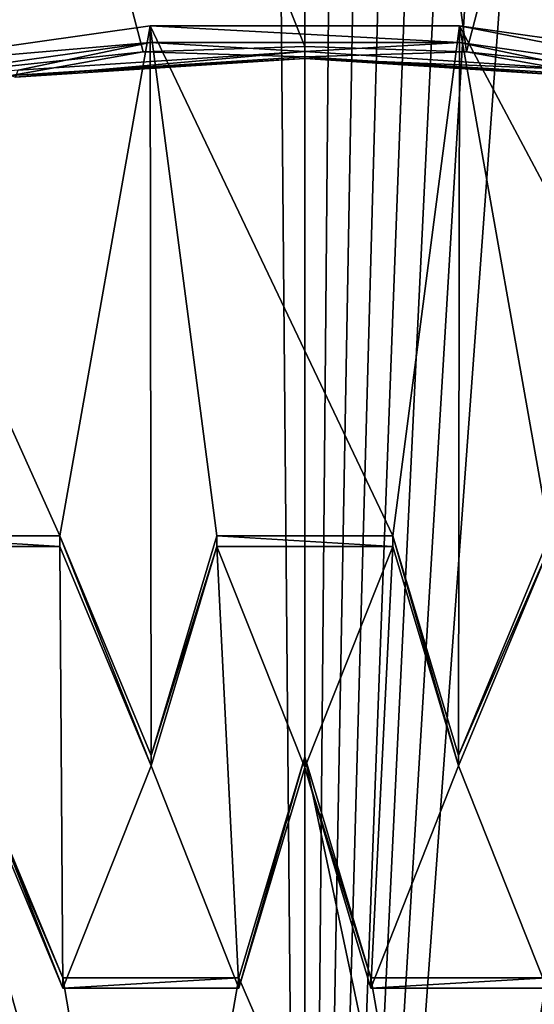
# Model space of a CAD drawing. Header units: metres. Extents: x -109 to 109, y -452 to 89.
# Tile 298 of 656: x -77.61 to -75.61, y -66.37 to -62.54. Entities that reach past the tile are written whole.
import ezdxf

# ---------------------------------------------------------------- set-up
doc = ezdxf.new("R2010")
doc.units = ezdxf.units.M
doc.layers.add('solid_K244270000C71_000', color=7, linetype='CONTINUOUS')

msp = doc.modelspace()

# ---------------------------------------------------------------- linework, layer by layer
at = {"layer": 'solid_K244270000C71_000'}
for points in [[(-78.749573, -72.791588, 26.102304), (-77.022385, -43.80077, 7.434679), (-76.758987, -43.757565, 7.413439)], [(-76.500175, -72.822037, 26.29035), (-78.749573, -72.791588, 26.102304), (-76.758987, -43.757565, 7.413439)], [(-76.500175, -72.822037, 26.29035), (-76.758987, -43.757565, 7.413439), (-76.499931, -43.74358, 7.40658)], [(-76.500175, -72.822037, 26.29035), (-76.499931, -43.74358, 7.40658), (-76.240875, -43.757576, 7.413445)], [(-76.500175, -72.822037, 26.29035), (-76.240875, -43.757576, 7.413445), (-75.97747, -43.800804, 7.434696)], [(-78.749573, -72.791588, 26.102304), (-77.295212, -43.876282, 7.471802), (-77.022385, -43.80077, 7.434679)], [(-76.500175, -72.822037, 26.29035), (-75.97747, -43.800804, 7.434696), (-75.704636, -43.876331, 7.471826)], [(-78.749573, -72.791588, 26.102304), (-77.581596, -43.989323, 7.527385), (-77.295212, -43.876282, 7.471802)], [(-76.500175, -72.822037, 26.29035), (-75.704636, -43.876331, 7.471826), (-75.418259, -43.989391, 7.527418)], [(-78.749573, -72.791588, 26.102304), (-77.886658, -44.148163, 7.605539), (-77.581596, -43.989323, 7.527385)], [(-76.500175, -72.822037, 26.29035), (-75.418259, -43.989391, 7.527418), (-75.11319, -44.148254, 7.605583)], [(-76.500175, -72.822037, 26.29035), (-75.11319, -44.148254, 7.605583), (-74.785744, -44.363247, 7.711441)], [(-76.500175, -72.822037, 26.29035), (-74.785744, -44.363247, 7.711441), (-74.434319, -44.646252, 7.850984)], [(-74.250687, -72.791595, 26.102348), (-76.500175, -72.822037, 26.29035), (-74.434319, -44.646252, 7.850984)], [(-76.500031, -62.641354, 50.23547), (-76.5, -58.026989, 54.890026), (-78.327209, -58.10947, 54.772228)], [(-76.500031, -62.641354, 50.23547), (-75.870728, -62.663185, 50.204292), (-76.5, -58.026989, 54.890026)], [(-75.870728, -62.663185, 50.204292), (-74.672791, -58.10947, 54.772228), (-76.5, -58.026989, 54.890026)], [(-77.129341, -62.663193, 50.204285), (-76.500031, -62.641354, 50.23547), (-78.327209, -58.10947, 54.772228)], [(-77.749474, -62.728378, 50.111191), (-77.129341, -62.663193, 50.204285), (-78.327209, -58.10947, 54.772228)], [(-75.870728, -62.663185, 50.204292), (-75.250587, -62.728367, 50.111206), (-74.672791, -58.10947, 54.772228)], [(-77.102699, -62.626026, 49.91058), (-78.272995, -62.727257, 49.629326), (-77.102676, -62.561806, 49.865612)], [(-77.454109, -64.548409, 47.028446), (-77.102676, -62.561806, 49.865612), (-78.272995, -62.727257, 49.629326)], [(-77.454109, -64.548409, 47.028446), (-77.098328, -65.403168, 45.807724), (-77.102676, -62.561806, 49.865612)], [(-75.897339, -62.626022, 49.910587), (-77.102699, -62.626026, 49.91058), (-77.102676, -62.561806, 49.865612)], [(-75.897339, -62.626022, 49.910587), (-77.102676, -62.561806, 49.865612), (-75.897324, -62.561806, 49.865612)], [(-76.157143, -64.548409, 47.028446), (-75.897324, -62.561806, 49.865612), (-77.102676, -62.561806, 49.865612)], [(-76.842857, -64.548409, 47.028446), (-76.157143, -64.548409, 47.028446), (-77.102676, -62.561806, 49.865612)], [(-77.098328, -65.403168, 45.807724), (-76.842857, -64.548409, 47.028446), (-77.102676, -62.561806, 49.865612)], [(-76.157143, -64.548409, 47.028446), (-75.901672, -65.403168, 45.807724), (-75.897324, -62.561806, 49.865612)], [(-75.901672, -65.403168, 45.807724), (-75.545891, -64.548409, 47.028446), (-75.897324, -62.561806, 49.865612)], [(-74.726997, -62.791473, 49.674297), (-75.897339, -62.626022, 49.910587), (-75.897324, -62.561806, 49.865612)], [(-74.726997, -62.791473, 49.674297), (-75.897324, -62.561806, 49.865612), (-74.727005, -62.727257, 49.629326)], [(-74.840904, -64.548409, 47.028446), (-74.727005, -62.727257, 49.629326), (-75.897324, -62.561806, 49.865612)], [(-75.545891, -64.548409, 47.028446), (-74.840904, -64.548409, 47.028446), (-75.897324, -62.561806, 49.865612)], [(-77.102699, -62.626026, 49.91058), (-78.273041, -62.791485, 49.674282), (-78.272995, -62.727257, 49.629326)], [(-77.61644, -62.733894, 49.898079), (-78.273041, -62.791485, 49.674282), (-77.102699, -62.626026, 49.91058)], [(-77.61644, -62.733894, 49.898079), (-77.102699, -62.626026, 49.91058), (-76.5, -62.661743, 50.001122)], [(-76.5, -62.661743, 50.001122), (-77.102699, -62.626026, 49.91058), (-75.897339, -62.626022, 49.910587)], [(-76.5, -62.661743, 50.001122), (-75.897339, -62.626022, 49.910587), (-75.38356, -62.733894, 49.898079)], [(-75.38356, -62.733894, 49.898079), (-75.897339, -62.626022, 49.910587), (-74.726997, -62.791473, 49.674297)], [(-77.643356, -62.755554, 50.057209), (-77.129341, -62.663193, 50.204285), (-77.749474, -62.728378, 50.111191)], [(-77.643356, -62.755554, 50.057209), (-76.5, -62.681664, 50.162735), (-77.129341, -62.663193, 50.204285)], [(-76.5, -62.661743, 50.001122), (-76.5, -62.688896, 50.079807), (-77.627312, -62.761749, 49.975761)], [(-77.61644, -62.733894, 49.898079), (-76.5, -62.661743, 50.001122), (-77.627312, -62.761749, 49.975761)], [(-76.5, -62.681664, 50.162735), (-76.500031, -62.641354, 50.23547), (-77.129341, -62.663193, 50.204285)], [(-76.5, -62.681664, 50.162735), (-75.870728, -62.663185, 50.204292), (-76.500031, -62.641354, 50.23547)], [(-76.5, -62.661743, 50.001122), (-75.38356, -62.733894, 49.898079), (-76.5, -62.688896, 50.079807)], [(-76.5, -62.681664, 50.162735), (-75.356644, -62.755554, 50.057209), (-75.870728, -62.663185, 50.204292)], [(-75.356644, -62.755554, 50.057209), (-75.250587, -62.728367, 50.111206), (-75.870728, -62.663185, 50.204292)], [(-76.5, -62.688896, 50.079807), (-76.5, -62.681664, 50.162735), (-77.643356, -62.755554, 50.057209)], [(-77.627312, -62.761749, 49.975761), (-76.5, -62.688896, 50.079807), (-77.643356, -62.755554, 50.057209)], [(-75.372688, -62.761749, 49.975761), (-75.356644, -62.755554, 50.057209), (-76.5, -62.681664, 50.162735)], [(-76.5, -62.688896, 50.079807), (-75.372688, -62.761749, 49.975761), (-76.5, -62.681664, 50.162735)], [(-75.38356, -62.733894, 49.898079), (-75.372688, -62.761749, 49.975761), (-76.5, -62.688896, 50.079807)], [(-78.123283, -64.548409, 47.028446), (-77.454109, -64.548409, 47.028446), (-78.272995, -62.727257, 49.629326)], [(-77.454109, -64.589371, 47.057125), (-77.454109, -64.548409, 47.028446), (-78.123283, -64.548409, 47.028446)], [(-78.123283, -64.589371, 47.057125), (-77.454109, -64.589371, 47.057125), (-78.123283, -64.548409, 47.028446)], [(-77.098328, -65.44413, 45.836403), (-77.098328, -65.403168, 45.807724), (-77.454109, -64.548409, 47.028446)], [(-77.454109, -64.589371, 47.057125), (-77.098328, -65.44413, 45.836403), (-77.454109, -64.548409, 47.028446)], [(-76.842857, -64.589371, 47.057125), (-76.842857, -64.548409, 47.028446), (-77.098328, -65.403168, 45.807724)], [(-76.157143, -64.589371, 47.057125), (-76.157143, -64.548409, 47.028446), (-76.842857, -64.548409, 47.028446)], [(-76.842857, -64.589371, 47.057125), (-76.157143, -64.589371, 47.057125), (-76.842857, -64.548409, 47.028446)], [(-75.901672, -65.44413, 45.836403), (-75.901672, -65.403168, 45.807724), (-76.157143, -64.548409, 47.028446)], [(-76.157143, -64.589371, 47.057125), (-75.901672, -65.44413, 45.836403), (-76.157143, -64.548409, 47.028446)], [(-75.545891, -64.589371, 47.057125), (-75.545891, -64.548409, 47.028446), (-75.901672, -65.403168, 45.807724)], [(-78.123283, -64.589371, 47.057125), (-78.123283, -64.675407, 46.934254), (-77.442856, -66.310097, 44.59967)], [(-78.123283, -64.589371, 47.057125), (-77.442856, -66.310097, 44.59967), (-77.454109, -64.589371, 47.057125)], [(-77.454109, -64.589371, 47.057125), (-77.442856, -66.310097, 44.59967), (-77.098328, -65.44413, 45.836403)], [(-77.098328, -65.44413, 45.836403), (-76.842857, -64.589371, 47.057125), (-77.098328, -65.403168, 45.807724)], [(-77.098328, -65.44413, 45.836403), (-76.757141, -66.310097, 44.59967), (-76.842857, -64.589371, 47.057125)], [(-76.842857, -64.589371, 47.057125), (-76.757141, -66.310097, 44.59967), (-76.5, -65.449738, 45.828396)], [(-76.842857, -64.589371, 47.057125), (-76.5, -65.449738, 45.828396), (-76.157143, -64.589371, 47.057125)], [(-76.157143, -64.589371, 47.057125), (-76.5, -65.449738, 45.828396), (-76.242859, -66.310097, 44.59967)], [(-76.157143, -64.589371, 47.057125), (-76.242859, -66.310097, 44.59967), (-75.901672, -65.44413, 45.836403)], [(-75.901672, -65.44413, 45.836403), (-75.545891, -64.589371, 47.057125), (-75.901672, -65.403168, 45.807724)], [(-75.901672, -65.44413, 45.836403), (-75.557144, -66.310097, 44.59967), (-75.545891, -64.589371, 47.057125)], [(-78.123283, -64.634445, 46.905575), (-78.128288, -66.269142, 44.570992), (-77.102676, -68.255745, 41.733826)], [(-77.442856, -66.269142, 44.570992), (-78.123283, -64.634445, 46.905575), (-77.102676, -68.255745, 41.733826)], [(-78.123283, -64.675407, 46.934254), (-78.123283, -64.634445, 46.905575), (-77.442856, -66.269142, 44.570992)], [(-77.442856, -66.310097, 44.59967), (-78.123283, -64.675407, 46.934254), (-77.442856, -66.269142, 44.570992)], [(-76.5, -65.408775, 45.799717), (-76.757141, -66.269142, 44.570992), (-75.897324, -68.255745, 41.733826)], [(-76.757141, -66.310097, 44.59967), (-76.757141, -66.269142, 44.570992), (-76.5, -65.408775, 45.799717)], [(-76.5, -65.449738, 45.828396), (-76.757141, -66.310097, 44.59967), (-76.5, -65.408775, 45.799717)], [(-76.242859, -66.269142, 44.570992), (-76.5, -65.408775, 45.799717), (-75.897324, -68.255745, 41.733826)], [(-76.5, -65.449738, 45.828396), (-76.5, -65.408775, 45.799717), (-76.242859, -66.269142, 44.570992)], [(-77.098328, -65.44413, 45.836403), (-77.442856, -66.310097, 44.59967), (-76.757141, -66.310097, 44.59967)], [(-76.242859, -66.310097, 44.59967), (-76.5, -65.449738, 45.828396), (-76.242859, -66.269142, 44.570992)], [(-75.901672, -65.44413, 45.836403), (-76.242859, -66.310097, 44.59967), (-75.557144, -66.310097, 44.59967)], [(-78.128288, -66.269142, 44.570992), (-78.272995, -68.090294, 41.970112), (-77.102676, -68.255745, 41.733826)], [(-76.757141, -66.269142, 44.570992), (-77.442856, -66.269142, 44.570992), (-77.102676, -68.255745, 41.733826)], [(-77.442856, -66.310097, 44.59967), (-77.442856, -66.269142, 44.570992), (-76.757141, -66.269142, 44.570992)], [(-76.757141, -66.310097, 44.59967), (-77.442856, -66.310097, 44.59967), (-76.757141, -66.269142, 44.570992)], [(-76.757141, -66.269142, 44.570992), (-77.102676, -68.255745, 41.733826), (-75.897324, -68.255745, 41.733826)], [(-75.557144, -66.269142, 44.570992), (-76.242859, -66.269142, 44.570992), (-75.897324, -68.255745, 41.733826)], [(-76.242859, -66.310097, 44.59967), (-76.242859, -66.269142, 44.570992), (-75.557144, -66.269142, 44.570992)], [(-75.557144, -66.310097, 44.59967), (-76.242859, -66.310097, 44.59967), (-75.557144, -66.269142, 44.570992)], [(-75.557144, -66.269142, 44.570992), (-75.897324, -68.255745, 41.733826), (-74.727005, -68.090294, 41.970112)]]:
    msp.add_3dface(points, dxfattribs=at)

doc.saveas('drawing.dxf')
